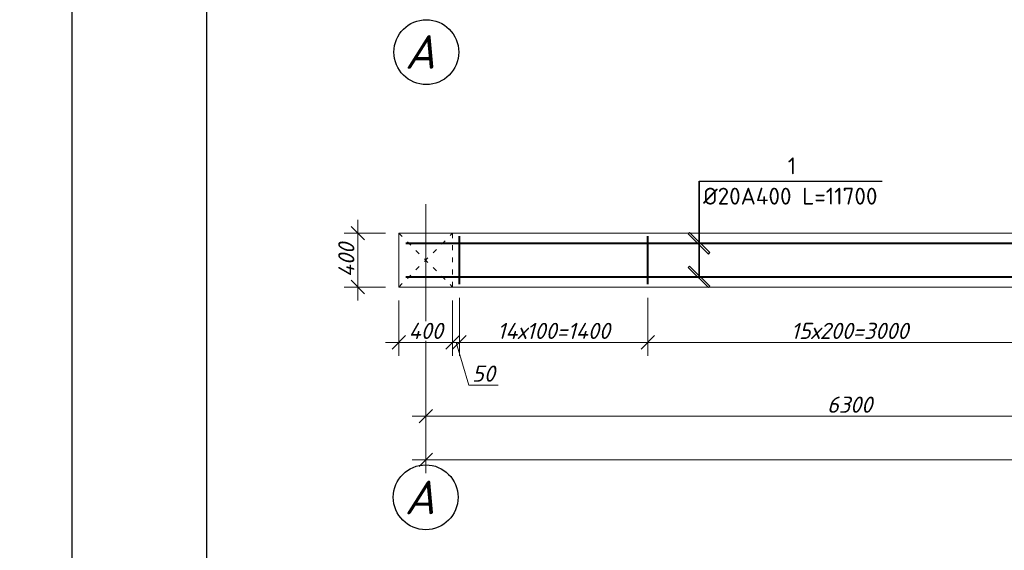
# Model space of a CAD drawing. Header units: millimetres. Extents: x 363306 to 7757304, y 1022887 to 1207196.
# Tile 550 of 656: x 1953925 to 1968557, y 1072873 to 1080754. Entities that reach past the tile are written whole.
import ezdxf

# ---------------------------------------------------------------- set-up
doc = ezdxf.new("R2010")
doc.units = ezdxf.units.MM
doc.linetypes.add('ACAD_ISO03W100', pattern=[30, 12, -18])
doc.linetypes.add('ACAD_ISO04W100', pattern=[30, 24, -3, 0, -3])
for name, color, linetype in [('0 @ 100', 7, 'Continuous'), ('O3SAD', 1, 'Continuous'), ('ОС', 1, 'Continuous')]:
    doc.layers.add(name, color=color, linetype=linetype)
doc.layers.add('PLAN', color=250, linetype='Continuous', lineweight=25)
doc.styles.get("Standard").update_dxf_attribs({"font": 'isocpeui.ttf'})
doc.styles.add('ГОСТ 2.304', font='isocpeui.ttf')
doc.dimstyles.new('Санжар', dxfattribs={"dimtxt": 240, "dimasz": 200, "dimexe": 200, "dimexo": 200, "dimgap": 50, "dimtad": 1, "dimdec": 0, "dimtxsty": 'Standard', "dimblk": 'OBLIQUE', "dimcen": 2.5, "dimdle": 200, "dimclrd": 152, "dimclre": 152, "dimclrt": 152, "dimadec": 0, "dimazin": 0, "dimtfac": 1, "dimtdec": 0, "dimtmove": 0, "dimatfit": 3, "dimldrblk": 'OBLIQUE', "dimfxl": 0, "dimlwd": 0, "dimlwe": 0, "dimarcsym": 0})

# ---------------------------------------------------------------- blocks, each defined once
blk = doc.blocks.new('_Oblique')
at = {"color": 0, "linetype": 'ByBlock', "lineweight": -2}
blk.add_line((-0.5, -0.5), (0.5, 0.5), dxfattribs=at)
blk = doc.blocks.new('*D1901')
at = {"lineweight": 0, "transparency": 16777216}
for p, q in [((1959959, 1074401), (1959959, 1074017)), ((1991159, 1074401), (1991159, 1074017)), ((1959759, 1074217), (1991359, 1074217))]:
    blk.add_line(p, q, dxfattribs=at)
at = {"layer": 'Defpoints', "color": 0, "lineweight": 30, "transparency": 16777216}
for p in [(1959959, 1074601), (1991159, 1074601), (1991159, 1074217)]:
    blk.add_point(p, dxfattribs=at)
at = {"lineweight": 0, "transparency": 16777216, "xscale": 200, "yscale": 200, "zscale": 200, "rotation": 180}
blk.add_blockref('_Oblique', (1959959, 1074217), dxfattribs=at)
at = {"lineweight": 0, "transparency": 16777216, "xscale": 200, "yscale": 200, "zscale": 200}
blk.add_blockref('_Oblique', (1991159, 1074217), dxfattribs=at)
at = {"lineweight": 0, "transparency": 16777216, "insert": (1975559, 1074387), "char_height": 240, "attachment_point": 5, "bg_fill": 3, "box_fill_scale": 1.1, "bg_fill_color": 256, "bg_fill_true_color": 13158600, "bg_fill_transparency": 0}
blk.add_mtext('15600', dxfattribs=at)
blk = doc.blocks.new('hdrtgr')
at = {"color": 244, "linetype": 'ACAD_ISO03W100', "lineweight": 0, "ltscale": 6, "true_color": 0x991b1e}
for p, q in [((1545492, 1757663), (1546292, 1758463)), ((1545492, 1758463), (1546292, 1757663))]:
    blk.add_line(p, q, dxfattribs=at)
blk.add_lwpolyline([(1545492, 1758463), (1546292, 1758463), (1546292, 1757663), (1545492, 1757663)], close=True, dxfattribs=at)
blk = doc.blocks.new('*D1885')
at = {"lineweight": 0, "transparency": 16777216}
for p, q in [((1958949, 1076583), (1958949, 1077783)), ((1959359, 1077583), (1958749, 1077583)), ((1959359, 1076783), (1958749, 1076783))]:
    blk.add_line(p, q, dxfattribs=at)
at = {"layer": 'Defpoints', "color": 0, "lineweight": 30, "transparency": 16777216}
for p in [(1958949, 1077583), (1959559, 1077583), (1959559, 1076783)]:
    blk.add_point(p, dxfattribs=at)
at = {"lineweight": 0, "transparency": 16777216, "xscale": 200, "yscale": 200, "zscale": 200}
for p, rotation in [((1958949, 1077583), 90), ((1958949, 1076783), 270)]:
    blk.add_blockref('_Oblique', p, dxfattribs=dict(at, rotation=rotation))
at = {"lineweight": 0, "transparency": 16777216, "insert": (1958779, 1077183), "char_height": 240, "attachment_point": 5, "rotation": 90, "bg_fill": 3, "box_fill_scale": 1.1, "bg_fill_color": 256, "bg_fill_true_color": 13158600, "bg_fill_transparency": 0}
blk.add_mtext('400', dxfattribs=at)
blk = doc.blocks.new('*D1898')
at = {"lineweight": 0, "transparency": 16777216}
for p, q in [((1972559, 1075056), (1972559, 1075066)), ((1972759, 1074866), (1959759, 1074866)), ((1959959, 1074666), (1959959, 1074666))]:
    blk.add_line(p, q, dxfattribs=at)
at = {"layer": 'Defpoints', "color": 0, "lineweight": 30, "transparency": 16777216}
for p in [(1959959, 1074866), (1959959, 1074866), (1972559, 1074856)]:
    blk.add_point(p, dxfattribs=at)
at = {"lineweight": 0, "transparency": 16777216, "xscale": 200, "yscale": 200, "zscale": 200, "rotation": 180}
blk.add_blockref('_Oblique', (1959959, 1074866), dxfattribs=at)
at = {"lineweight": 0, "transparency": 16777216, "xscale": 200, "yscale": 200, "zscale": 200}
blk.add_blockref('_Oblique', (1972559, 1074866), dxfattribs=at)
at = {"lineweight": 0, "transparency": 16777216, "insert": (1966259, 1075036), "char_height": 240, "attachment_point": 5, "bg_fill": 3, "box_fill_scale": 1.1, "bg_fill_color": 256, "bg_fill_true_color": 13158600, "bg_fill_transparency": 0}
blk.add_mtext('6300', dxfattribs=at)
blk = doc.blocks.new('*D1895')
at = {"lineweight": 0, "transparency": 16777216}
for p, q in [((1963259, 1076623), (1963259, 1075762)), ((1969259, 1076623), (1969259, 1075762)), ((1969459, 1075962), (1963059, 1075962))]:
    blk.add_line(p, q, dxfattribs=at)
at = {"layer": 'Defpoints', "color": 0, "lineweight": 30, "transparency": 16777216}
for p in [(1963259, 1076823), (1969259, 1076823), (1963259, 1075962)]:
    blk.add_point(p, dxfattribs=at)
at = {"lineweight": 0, "transparency": 16777216, "xscale": 200, "yscale": 200, "zscale": 200, "rotation": 180}
blk.add_blockref('_Oblique', (1963259, 1075962), dxfattribs=at)
at = {"lineweight": 0, "transparency": 16777216, "xscale": 200, "yscale": 200, "zscale": 200}
blk.add_blockref('_Oblique', (1969259, 1075962), dxfattribs=at)
at = {"lineweight": 0, "transparency": 16777216, "insert": (1966259, 1076132), "char_height": 240, "attachment_point": 5, "bg_fill": 3, "box_fill_scale": 1.1, "bg_fill_color": 256, "bg_fill_true_color": 13158600, "bg_fill_transparency": 0}
blk.add_mtext('15х200=3000', dxfattribs=at)
blk = doc.blocks.new('*D1896')
at = {"lineweight": 0, "transparency": 16777216}
for p, q in [((1960459, 1076623), (1960459, 1075762)), ((1963259, 1076623), (1963259, 1075762)), ((1963459, 1075962), (1960259, 1075962))]:
    blk.add_line(p, q, dxfattribs=at)
at = {"layer": 'Defpoints', "color": 0, "lineweight": 30, "transparency": 16777216}
for p in [(1960459, 1076823), (1963259, 1076823), (1960459, 1075962)]:
    blk.add_point(p, dxfattribs=at)
at = {"lineweight": 0, "transparency": 16777216, "xscale": 200, "yscale": 200, "zscale": 200, "rotation": 180}
blk.add_blockref('_Oblique', (1960459, 1075962), dxfattribs=at)
at = {"lineweight": 0, "transparency": 16777216, "xscale": 200, "yscale": 200, "zscale": 200}
blk.add_blockref('_Oblique', (1963259, 1075962), dxfattribs=at)
at = {"lineweight": 0, "transparency": 16777216, "insert": (1961859, 1076132), "char_height": 240, "attachment_point": 5, "bg_fill": 3, "box_fill_scale": 1.1, "bg_fill_color": 256, "bg_fill_true_color": 13158600, "bg_fill_transparency": 0}
blk.add_mtext('14х100=1400', dxfattribs=at)
blk = doc.blocks.new('*D1897')
at = {"lineweight": 0, "transparency": 16777216}
for p, q in [((1960459, 1076623), (1960459, 1075762)), ((1960359, 1076583), (1960359, 1075762)), ((1960359, 1075962), (1960159, 1075962)), ((1960459, 1075962), (1960359, 1075962)), ((1960459, 1075962), (1960359, 1075962)), ((1960409, 1075962), (1960599, 1075327)), ((1960459, 1075962), (1960659, 1075962)), ((1960599, 1075327), (1961035, 1075327))]:
    blk.add_line(p, q, dxfattribs=at)
at = {"layer": 'Defpoints', "color": 0, "lineweight": 30, "transparency": 16777216}
for p in [(1960359, 1076783), (1960459, 1076823), (1960359, 1075962)]:
    blk.add_point(p, dxfattribs=at)
at = {"lineweight": 0, "transparency": 16777216, "xscale": 200, "yscale": 200, "zscale": 200}
blk.add_blockref('_Oblique', (1960359, 1075962), dxfattribs=at)
at = {"lineweight": 0, "transparency": 16777216, "xscale": 200, "yscale": 200, "zscale": 200, "rotation": 180}
blk.add_blockref('_Oblique', (1960459, 1075962), dxfattribs=at)
at = {"lineweight": 0, "transparency": 16777216, "insert": (1960817, 1075497), "char_height": 240, "attachment_point": 5, "bg_fill": 3, "box_fill_scale": 1.1, "bg_fill_color": 256, "bg_fill_true_color": 13158600, "bg_fill_transparency": 0}
blk.add_mtext('50', dxfattribs=at)
blk = doc.blocks.new('*D1884')
at = {"lineweight": 0, "transparency": 16777216}
for p, q in [((1959559, 1076583), (1959559, 1075762)), ((1960359, 1076583), (1960359, 1075762)), ((1960559, 1075962), (1959359, 1075962))]:
    blk.add_line(p, q, dxfattribs=at)
at = {"layer": 'Defpoints', "color": 0, "lineweight": 30, "transparency": 16777216}
for p in [(1959559, 1076783), (1960359, 1076783), (1959559, 1075962)]:
    blk.add_point(p, dxfattribs=at)
at = {"lineweight": 0, "transparency": 16777216, "xscale": 200, "yscale": 200, "zscale": 200, "rotation": 180}
blk.add_blockref('_Oblique', (1959559, 1075962), dxfattribs=at)
at = {"lineweight": 0, "transparency": 16777216, "xscale": 200, "yscale": 200, "zscale": 200}
blk.add_blockref('_Oblique', (1960359, 1075962), dxfattribs=at)
at = {"lineweight": 0, "transparency": 16777216, "insert": (1959959, 1076132), "char_height": 240, "attachment_point": 5, "bg_fill": 3, "box_fill_scale": 1.1, "bg_fill_color": 256, "bg_fill_true_color": 13158600, "bg_fill_transparency": 0}
blk.add_mtext('400', dxfattribs=at)

msp = doc.modelspace()

# ---------------------------------------------------------------- linework, layer by layer
at = {"lineweight": 30}
msp.add_lwpolyline([(1956706.348, 1088178.072), (1996206.348, 1088178.072), (1996206.348, 1059478.072), (1956706.348, 1059478.072)], close=True, dxfattribs=at)
at = {"lineweight": 25, "ltscale": 100}
for points in [[(1964020.583, 1076912.279), (1964020.584, 1078358.294)], [(1964020.584, 1078358.294), (1964020.583, 1076912.279)], [(1964020.584, 1077412.279), (1964020.584, 1078358.294)], [(1964020.584, 1078358.294), (1966742.602, 1078358.294)]]:
    msp.add_lwpolyline(points, dxfattribs=at)
at = {"color": 18, "lineweight": 0, "true_color": 0x000000}
msp.add_lwpolyline([(1991558.64, 1076783.079), (1959558.64, 1076783.079), (1959558.64, 1077583.079), (1991558.64, 1077583.079)], dxfattribs=at)
at = {"color": 112, "ltscale": 50, "const_width": 30}
msp.add_lwpolyline([(1959658.64, 1077432.665), (1980087.679, 1077432.665), (1980247.679, 1077485.079), (1982242.337, 1077485.079)], dxfattribs=at)
at = {"color": 1, "ltscale": 50, "const_width": 30}
for points in [[(1960458.64, 1077543.079), (1960458.64, 1076823.079)], [(1963258.64, 1077543.079), (1963258.64, 1076823.079)]]:
    msp.add_lwpolyline(points, dxfattribs=at)
at = {"lineweight": 25, "ltscale": 100}
msp.add_lwpolyline([(1963881.19, 1077594.652), (1963859.977, 1077573.439), (1964159.977, 1077273.438), (1964181.19, 1077294.652)], close=True, dxfattribs=at)
msp.add_circle((1959967.704, 1080272.536), 481.636)
at = {"layer": 'O3SAD', "color": 1}
msp.add_lwpolyline([(1954706.348, 1088678.072), (1996706.348, 1088678.072), (1996706.348, 1058978.072), (1954706.348, 1058978.072)], close=True, dxfattribs=at)

# ---------------------------------------------------------------- block references
at = {"color": 18, "lineweight": 0, "true_color": 0x000000}
msp.add_blockref('hdrtgr', (414066.342, -680880.047), dxfattribs=at)

# ---------------------------------------------------------------- texts
at = {"lineweight": 25, "ltscale": 100, "char_height": 250, "attachment_point": 1}
for s, insert, width in [('\\fISOCPEUR|b0|i0|c0|p34;\\W1.0000000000;\\T1.0000000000;\\o\\l1', (1965339.349, 1078708.294), 225), ('{\\fISOCPEUR|b0|i0|c204|p34;Ø20А400 L=11700}', (1964080.826, 1078258.294), 2675)]:
    msp.add_mtext(s, dxfattribs=dict(at, insert=insert, width=width))
at = {"layer": '0 @ 100', "color": 7, "insert": (761996.908, 1075986.433), "char_height": 318.940213, "width": 19697.5359, "attachment_point": 4, "style": 'ГОСТ 2.304'}
msp.add_mtext('\\pi5457.36288;{\\fISOCPEUR|b1|i1|c204|p34;Характеристика участка строительства:\\P\\pi0;\\P}Расчетная зимняя температура воздух 15 °С.\\PСкоростной напор ветра   - 38кг/м2.\\PВес снегового покрова    - 50кг/м2.\\PКлассификация зданий по функциональной пожарной опасности - Ф 4.1 \\PКоэффициент надежности по назначению - 0.95\\P\\P^IПроектом разработано подъёмник для мало мобильных граждан населения грузоподъемностью 250 кг. скоростью 0,25 см/с. Двери шахт подъёмника противопожарные с пределом огнестойкости El 30. Подъёмники оборудованы кабинами габаритами 1500х1500 мм, ширина дверей кабины обеспечивает проезд инвалидной коляски. Для экстренных случаев подъёмник оснащен дополнительным аккумулятором и механическим спуском для безопасного спуска пассажира в нулевую отметку. Так же в дверях подъёмника установлены замки датчики которые открываются с ключевыми картами, чтобы открыть двери подъёмника.\\P^IС внешней и внутренней стороны наружных стен предусмотрено обшивка из аквапанелей толщиной 12,5мм с утеплением из минераловатной ваты на кварцевой основе, А =0,040 Вт/мС, толщиной 100мм. (по теплотехническому расчету). Наружная отделка из органическое стекло.\\P^IПодрядчик обязан предоставить заказчику сертификаты соответствия и пожарной безопасности на фасадную систему и все применяемые в данной системе материалы и изделия.\\PКонструкции, изделия и материалы применены по действующим стандартам, ТУ, сертификатам. На путях эвакуации используются отделочные материалы, соответствующие требованиям п. 5.25 ШНК 2.01.02-04.\\PОтделка стен с внутренней стороны окраска водоэмульсионными красками светлых тонов. Во внутренней и наружной отделке использованы современные отделочные материалы используемые на территории Республики Узбекистан.\\P^IКрыша - скатная из металлических профилированных листов с полимерными покрытиями с обеих сторон толщ.0,55мм по металлическим конструкциям.\\P^IПо периметру наружных стен устраивается бетонная отмостка. Бетон кл.В 7,5 шириной 1000 мм, толщиной 50 мм по гравийному основанию толщиной 100 мм -150 мм.\\P^IВсе строительно-монтажные работы вести согласно указаний соответствующих строительных норм и проекта производства работ (П.П.Р.) на основании ШНК 3.01.01 - 03 и КМК 3.01.02 - 00.', dxfattribs=at)
at = {"layer": 'PLAN', "lineweight": 30, "char_height": 500, "width": 677.31482, "attachment_point": 3}
for insert in [(1960100.35, 1080525.289), (1960095.233, 1073908.416)]:
    msp.add_mtext('A', dxfattribs=dict(at, insert=insert))

# ---------------------------------------------------------------- next in the draw order: dimensions: what is measured, and where the dimension line sits
at = {"color": 18, "lineweight": 0, "true_color": 0x000000}
dim = msp.add_linear_dim(base=(1958948.773, 1077583.079), p1=(1959558.64, 1076783.079), p2=(1959558.64, 1077583.079), angle=90, dimstyle='Санжар', override={"dimlfac": 0.5, "dimclrd": 256, "dimclre": 256, "dimclrt": 256, "dimtmove": 1, "dimfxl": 0.18, "dimtfill": 1, "dimarcsym": 2}, dxfattribs=at)
dim.commit()
dim.dimension.update_dxf_attribs({"geometry": '*D1885', "text_midpoint": (1958778.773, 1077183.079)})
dim = msp.add_linear_dim(base=(1963258.64, 1075962.072), p1=(1969258.64, 1076823.079), p2=(1963258.64, 1076823.079), angle=180, text='15х200=3000', dimstyle='Санжар', override={"dimlfac": 0.5, "dimclrd": 256, "dimclre": 256, "dimclrt": 256, "dimtmove": 1, "dimfxl": 0.18, "dimtfill": 1, "dimarcsym": 2}, dxfattribs=at)
dim.commit()
dim.dimension.update_dxf_attribs({"geometry": '*D1895', "text_midpoint": (1966258.64, 1076132.072)})
dim = msp.add_linear_dim(base=(1991158.64, 1074216.68), p1=(1959958.64, 1074600.811), p2=(1991158.64, 1074600.811), dimstyle='Санжар', override={"dimlfac": 0.5, "dimclrd": 256, "dimclre": 256, "dimclrt": 256, "dimtmove": 1, "dimfxl": 2, "dimtfill": 1, "dimarcsym": 2}, dxfattribs=at)
dim.commit()
dim.dimension.update_dxf_attribs({"geometry": '*D1901', "text_midpoint": (1975558.64, 1074386.68)})

# ---------------------------------------------------------------- next in the draw order: linework, layer by layer
at = {"lineweight": 25, "ltscale": 100}
msp.add_lwpolyline([(1963881.19, 1077095.479), (1963859.977, 1077074.266), (1964159.977, 1076774.266), (1964181.19, 1076795.479)], close=True, dxfattribs=at)
msp.add_circle((1959958.64, 1073660.64), 481.636)
at = {"layer": 'ОС', "color": 251, "linetype": 'ACAD_ISO04W100', "lineweight": 13, "ltscale": 0.5, "true_color": 0x636466}
msp.add_line((1959958.64, 1078014.7), (1959958.64, 1074142.276), dxfattribs=at)

# ---------------------------------------------------------------- next in the draw order: dimensions: what is measured, and where the dimension line sits
at = {"color": 18, "lineweight": 0, "true_color": 0x000000}
dim = msp.add_linear_dim(base=(1960458.64, 1075962.072), p1=(1963258.64, 1076823.079), p2=(1960458.64, 1076823.079), angle=180, text='14х100=1400', dimstyle='Санжар', override={"dimlfac": 0.5, "dimclrd": 256, "dimclre": 256, "dimclrt": 256, "dimtmove": 1, "dimfxl": 0.18, "dimtfill": 1, "dimarcsym": 2}, dxfattribs=at)
dim.commit()
dim.dimension.update_dxf_attribs({"geometry": '*D1896', "text_midpoint": (1961858.64, 1076132.072)})

# ---------------------------------------------------------------- next in the draw order: dimensions: what is measured, and where the dimension line sits
for base, p1, p2, override, picture, middle in [((1960358.64, 1075962.072), (1960458.64, 1076823.079), (1960358.64, 1076783.079), {"dimlfac": 0.5, "dimclrd": 256, "dimclre": 256, "dimclrt": 256, "dimtmove": 1, "dimfxl": 0.18, "dimtfill": 1, "dimarcsym": 2}, '*D1897', (1960649.14, 1075497.072)), ((1959958.64, 1074865.585), (1972558.64, 1074856.435), (1959958.64, 1074865.585), {"dimlfac": 0.5, "dimclrd": 256, "dimclre": 256, "dimclrt": 256, "dimtmove": 1, "dimfxl": 2, "dimtfill": 1, "dimarcsym": 2}, '*D1898', (1966258.64, 1075035.585))]:
    dim = msp.add_linear_dim(base=base, p1=p1, p2=p2, angle=180, dimstyle='Санжар', override=override, dxfattribs=at)
    dim.commit()
    dim.dimension.update_dxf_attribs({"geometry": picture, "text_midpoint": middle})

# ---------------------------------------------------------------- next in the draw order: linework, layer by layer
at = {"color": 112, "ltscale": 50, "const_width": 30}
msp.add_lwpolyline([(1959658.64, 1076933.493), (1980087.679, 1076933.493), (1980247.679, 1076881.079), (1982242.337, 1076881.079)], dxfattribs=at)

# ---------------------------------------------------------------- next in the draw order: dimensions: what is measured, and where the dimension line sits
at = {"color": 18, "lineweight": 0, "true_color": 0x000000}
dim = msp.add_linear_dim(base=(1959558.64, 1075962.072), p1=(1960358.64, 1076783.079), p2=(1959558.64, 1076783.079), angle=180, dimstyle='Санжар', override={"dimlfac": 0.5, "dimclrd": 256, "dimclre": 256, "dimclrt": 256, "dimtmove": 1, "dimfxl": 0.18, "dimtfill": 1, "dimarcsym": 2}, dxfattribs=at)
dim.commit()
dim.dimension.update_dxf_attribs({"geometry": '*D1884', "text_midpoint": (1959958.64, 1076132.072)})

doc.saveas('drawing.dxf')
